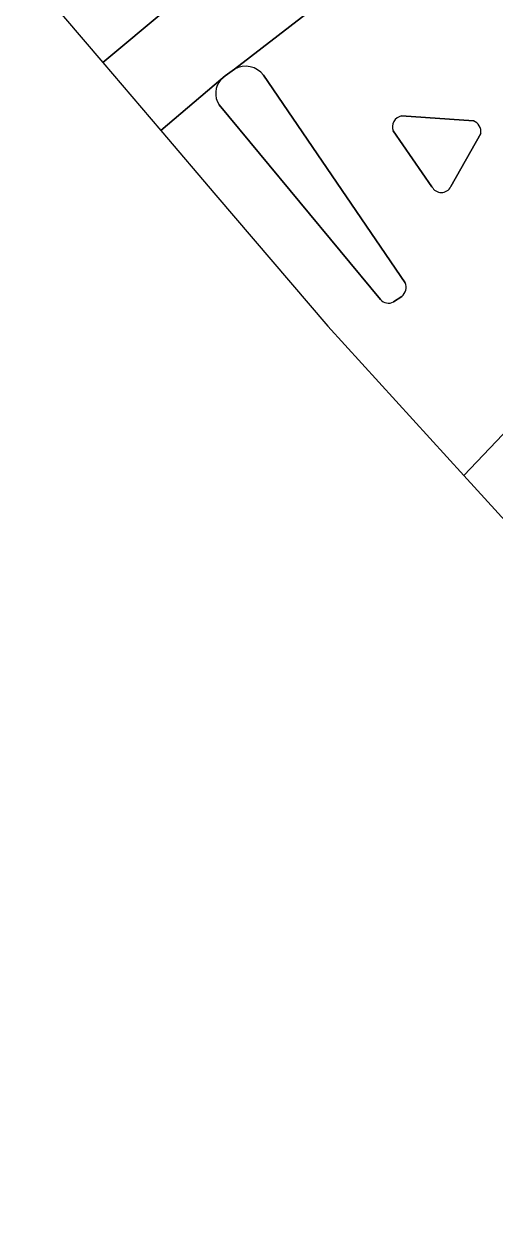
# Model space of a CAD drawing. Extents: x 161087 to 161926, y 382572 to 383873.
# Drawn here: x 161543.2 to 161565, y 382701.9 to 382757.7 of the extents above; entities that cross this region are included whole.
import ezdxf

# ---------------------------------------------------------------- set-up
doc = ezdxf.new("R2010")
doc.units = 0
for name, color, linetype in [('IMGEO_Fietspad_gesloten', 7, 'Continuous'), ('IMGEO_Rijbaan_lokaal_gesloten', 7, 'Continuous'), ('IMGEO_Verkeerseiland_open', 7, 'Continuous')]:
    doc.layers.add(name, color=color, linetype=linetype)

msp = doc.modelspace()

# ---------------------------------------------------------------- linework, layer by layer
at = {"layer": 'IMGEO_Fietspad_gesloten'}
for points in [[(161556.017, 382763.092), (161555.258, 382762.491), (161550.66, 382759.02), (161549.87, 382758.389), (161546.895, 382755.904), (161549.582, 382752.75)], [(161549.582, 382752.75), (161552.358, 382755.11), (161552.56, 382755.281), (161552.984, 382755.589), (161558.854, 382760.13), (161558.873, 382760.145), (161558.906, 382760.17), (161559.653, 382760.632), (161559.683, 382760.65)]]:
    msp.add_lwpolyline(points, dxfattribs=at)
at = {"layer": 'IMGEO_Rijbaan_lokaal_gesloten'}
for points in [[(161548.606, 382758.532), (161547.159, 382760.375), (161545.69, 382762.184), (161543.247, 382760.186), (161546.895, 382755.904)], [(161558.873, 382760.145), (161558.854, 382760.13), (161552.984, 382755.589)], [(161546.895, 382755.904), (161549.87, 382758.389)], [(161552.358, 382755.11), (161549.582, 382752.75), (161552.127, 382749.763), (161557.309, 382743.681), (161563.602, 382736.77)], [(161554.334, 382755.31), (161560.889, 382745.695)], [(161559.745, 382744.927), (161552.27, 382753.946)], [(161560.71, 382753.431), (161564.048, 382753.199)], [(161562.124, 382750.148), (161560.329, 382752.736)], [(161564.39, 382752.618), (161562.998, 382750.151)], [(161560.724, 382745.065), (161560.342, 382744.808)], [(161563.602, 382736.77), (161568.108, 382741.507), (161566.572, 382743.531)], [(161568.297, 382741.258), (161568.108, 382741.507), (161563.602, 382736.77)], [(161563.602, 382736.77), (161592.087, 382705.487), (161622.627, 382671.947), (161661.586, 382630.771), (161701.238, 382588.176), (161728.827, 382571.874), (161779.525, 382578.285), (161779.123, 382582.55), (161766.2, 382581.371), (161761.033, 382580.909)]]:
    msp.add_lwpolyline(points, dxfattribs=at)
for centre, radius, start, end in [((161553.505, 382754.705), 1.027, 36.1442, 120.5023), ((161553.077, 382754.47), 0.963, 138.3526, 213.0006), ((161560.829, 382752.914), 0.53, 102.9279, 199.6089), ((161563.838, 382752.684), 0.556, 353.1298, 67.8358), ((161562.56, 382750.367), 0.488, 206.6809, 333.7124), ((161560.397, 382745.487), 0.534, 307.7254, 22.9218), ((161560.119, 382745.247), 0.493, 220.567, 296.887)]:
    msp.add_arc(centre, radius, start, end, dxfattribs=at)
at = {"layer": 'IMGEO_Verkeerseiland_open'}
for points in [[(161552.984, 382755.589), (161552.56, 382755.281), (161552.358, 382755.11)], [(161560.889, 382745.695), (161554.334, 382755.31)], [(161552.27, 382753.946), (161559.745, 382744.927)], [(161564.048, 382753.199), (161560.71, 382753.431)], [(161560.329, 382752.736), (161562.124, 382750.148)], [(161562.998, 382750.151), (161564.39, 382752.618)], [(161560.342, 382744.808), (161560.724, 382745.065)]]:
    msp.add_lwpolyline(points, dxfattribs=at)
for centre, radius, start, end in [((161553.505, 382754.705), 1.027, 36.1442, 120.5023), ((161553.077, 382754.47), 0.963, 138.3526, 213.0006), ((161560.829, 382752.914), 0.53, 102.9279, 199.6089), ((161563.838, 382752.684), 0.556, 353.1298, 67.8358), ((161562.56, 382750.367), 0.488, 206.6809, 333.7124), ((161560.397, 382745.487), 0.534, 307.7254, 22.9218), ((161560.119, 382745.247), 0.493, 220.567, 296.887)]:
    msp.add_arc(centre, radius, start, end, dxfattribs=at)

doc.saveas('drawing.dxf')
